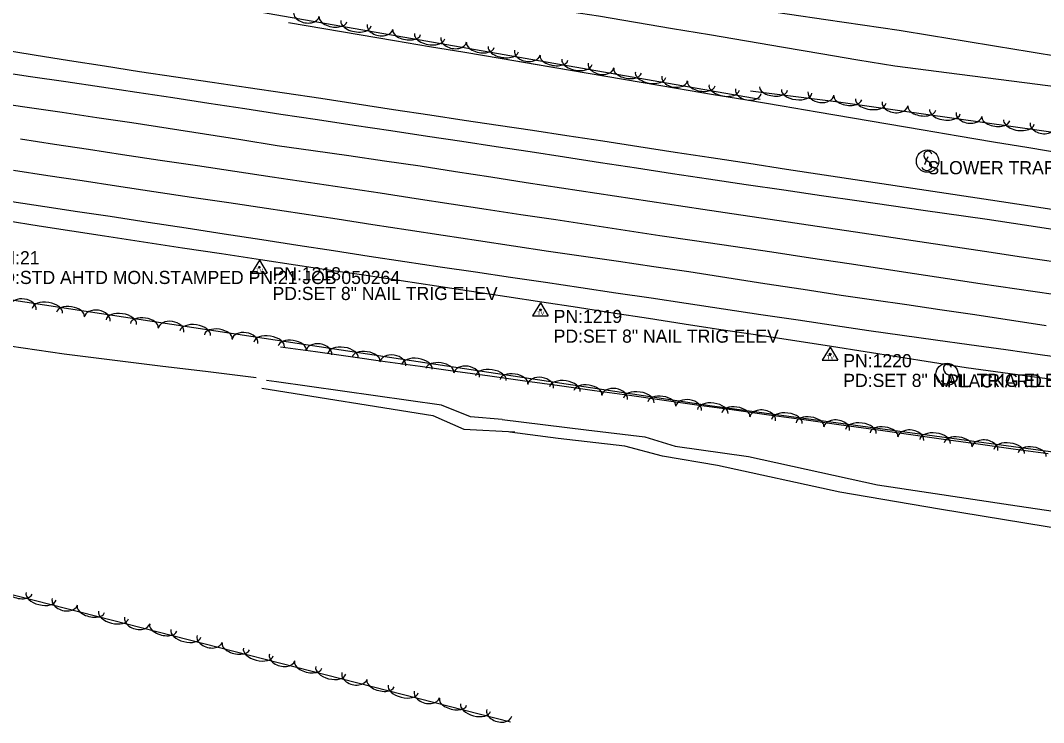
# Model space of a CAD drawing. Extents: x 1441650 to 1491889, y 345904 to 358319.
# Drawn here: x 1467867.8 to 1468256.8, y 349086.2 to 349353.2 of the extents above; entities that cross this region are included whole.
import ezdxf

# ---------------------------------------------------------------- set-up
doc = ezdxf.new("R2010")
doc.units = 0
for name, color, linetype in [('S_DITCHLINE', 7, 'Continuous'), ('S_EDGE_PAVEMENT', 7, 'Continuous'), ('S_MSC_PT_SYM', 7, 'Continuous'), ('S_PAVEMENT_CROWN', 7, 'Continuous'), ('S_PRIMARY_CTL_ANNOT', 7, 'Continuous'), ('S_SECONDARY_CTL', 7, 'Continuous'), ('S_SECONDARY_CTL_ANNOT', 7, 'Continuous'), ('S_SHOULDER', 7, 'Continuous'), ('S_SIGN', 7, 'Continuous'), ('S_SIGN_ANNOT', 7, 'Continuous'), ('S_STREAM', 7, 'Continuous'), ('S_TREE', 7, 'Continuous')]:
    doc.layers.add(name, color=color, linetype=linetype)

msp = doc.modelspace()

# ---------------------------------------------------------------- linework, layer by layer
at = {"layer": 'S_DITCHLINE'}
for points in [[(1467977.97, 349380.86), (1467992.06, 349378.98), (1468006.16, 349377.1), (1468020.25, 349375.22), (1468034.34, 349373.34), (1468048.43, 349371.46), (1468062.53, 349369.58), (1468076.62, 349367.7), (1468090.71, 349365.82), (1468104.61, 349363.78), (1468118.5, 349361.74), (1468132.4, 349359.69), (1468146.3, 349357.65), (1468160.19, 349355.61), (1468174.09, 349353.57), (1468187.98, 349351.53), (1468201.88, 349349.49), (1468214.24, 349347.47), (1468226.61, 349345.46), (1468238.97, 349343.44), (1468251.34, 349341.43), (1468263.7, 349339.41)], [(1467978.88, 349371.34), (1467992.46, 349369.29), (1468006.04, 349367.25), (1468019.63, 349365.2), (1468033.21, 349363.16), (1468046.79, 349361.11), (1468060.37, 349359.06), (1468073.95, 349357.02), (1468087.54, 349354.97), (1468101.63, 349352.59), (1468115.72, 349350.21), (1468129.81, 349347.83), (1468143.9, 349345.44), (1468157.99, 349343.06), (1468172.08, 349340.68), (1468186.17, 349338.3), (1468200.26, 349335.92), (1468224.9, 349332.76), (1468249.54, 349329.6), (1468274.18, 349326.44)], [(1467842.83, 349232.51), (1467863.61, 349229.45), (1467884.39, 349226.39), (1467902.65, 349224.14), (1467920.92, 349221.89), (1467939.19, 349219.64), (1467957.46, 349217.4)]]:
    msp.add_lwpolyline(points, dxfattribs=at)
at = {"layer": 'S_EDGE_PAVEMENT'}
for points in [[(1467858.12, 349333.94), (1467871.61, 349331.96), (1467885.1, 349329.98), (1467898.59, 349328), (1467912.08, 349326.02), (1467925.75, 349323.91), (1467939.41, 349321.8), (1467953.08, 349319.69), (1467966.74, 349317.58), (1467980.71, 349315.5), (1467994.67, 349313.42), (1468008.63, 349311.33), (1468022.6, 349309.25), (1468035.61, 349307.28), (1468048.62, 349305.3), (1468061.63, 349303.33), (1468074.65, 349301.35), (1468088.32, 349299.26), (1468102, 349297.16), (1468115.68, 349295.07), (1468129.36, 349292.97), (1468143.7, 349290.87), (1468158.04, 349288.78), (1468172.38, 349286.68), (1468186.72, 349284.58), (1468211.06, 349281.09), (1468235.39, 349277.6), (1468249.54, 349275.45), (1468263.69, 349273.3)], [(1467864.53, 349284.4), (1467877.01, 349282.51), (1467889.49, 349280.62), (1467901.96, 349278.74), (1467916.38, 349276.52), (1467930.8, 349274.3), (1467945.21, 349272.09), (1467959.63, 349269.87), (1467973.22, 349267.77), (1467986.82, 349265.68), (1468000.42, 349263.58), (1468014.01, 349261.49), (1468027.38, 349259.53), (1468040.76, 349257.57), (1468054.13, 349255.6), (1468067.5, 349253.64), (1468080.87, 349251.65), (1468094.24, 349249.67), (1468107.61, 349247.68), (1468120.98, 349245.69), (1468135.15, 349243.56), (1468149.33, 349241.43), (1468163.5, 349239.3), (1468177.68, 349237.17), (1468190.38, 349235.36), (1468203.09, 349233.55), (1468215.79, 349231.75), (1468228.5, 349229.94), (1468242.45, 349228.02), (1468256.4, 349226.1), (1468270.35, 349224.17)]]:
    msp.add_lwpolyline(points, dxfattribs=at)
at = {"layer": 'S_MSC_PT_SYM'}
for points in [[(1468212.86, 349301.28), (1468212.86, 349301.33), (1468212.86, 349301.28), (1468212.81, 349301.28), (1468212.86, 349301.28), (1468212.86, 349301.23), (1468212.86, 349301.28), (1468212.91, 349301.28)], [(1468211.74, 349298.59), (1468211.74, 349298.64), (1468211.74, 349298.59), (1468211.69, 349298.59), (1468211.74, 349298.59), (1468211.74, 349298.54), (1468211.74, 349298.59), (1468211.79, 349298.59)]]:
    msp.add_lwpolyline(points, dxfattribs=at)
at = {"layer": 'S_PAVEMENT_CROWN'}
for points in [[(1467857.1, 349322.18), (1467870.36, 349320.25), (1467883.61, 349318.31), (1467896.86, 349316.38), (1467910.11, 349314.45), (1467923.94, 349312.27), (1467937.78, 349310.09), (1467951.61, 349307.9), (1467965.44, 349305.72), (1467979.04, 349303.77), (1467992.63, 349301.81), (1468006.23, 349299.86), (1468019.82, 349297.9), (1468033.24, 349295.8), (1468046.67, 349293.71), (1468060.09, 349291.61), (1468073.51, 349289.51), (1468086.94, 349287.5), (1468100.37, 349285.49), (1468113.8, 349283.49), (1468127.23, 349281.48), (1468141.74, 349279.31), (1468156.26, 349277.13), (1468170.78, 349274.96), (1468185.29, 349272.79), (1468209.82, 349269.13), (1468234.36, 349265.47), (1468248.38, 349263.38), (1468262.4, 349261.28)], [(1467867.78, 349308.16), (1467880.74, 349306.19), (1467893.69, 349304.22), (1467906.65, 349302.25), (1467920.88, 349300.14), (1467935.1, 349298.02), (1467949.33, 349295.91), (1467963.55, 349293.8), (1467977.23, 349291.74), (1467990.9, 349289.67), (1468004.58, 349287.61), (1468018.26, 349285.55), (1468031.54, 349283.53), (1468044.83, 349281.5), (1468058.11, 349279.48), (1468071.4, 349277.46), (1468084.58, 349275.47), (1468097.75, 349273.47), (1468110.93, 349271.48), (1468124.11, 349269.48), (1468138.8, 349267.32), (1468153.5, 349265.16), (1468168.2, 349263), (1468182.9, 349260.84), (1468195.35, 349258.93), (1468207.81, 349257.03), (1468220.27, 349255.13), (1468232.73, 349253.22), (1468246.7, 349251.18), (1468260.66, 349249.13)], [(1467865.2, 349296.31), (1467878.24, 349294.32), (1467891.28, 349292.34), (1467904.32, 349290.36), (1467918.56, 349288.22), (1467932.8, 349286.08), (1467947.04, 349283.94), (1467961.29, 349281.8), (1467974.77, 349279.76), (1467988.26, 349277.72), (1468001.75, 349275.68), (1468015.23, 349273.64), (1468028.58, 349271.61), (1468041.92, 349269.58), (1468055.27, 349267.55), (1468068.61, 349265.53), (1468081.93, 349263.57), (1468095.25, 349261.61), (1468108.57, 349259.66), (1468121.89, 349257.7), (1468136.38, 349255.46), (1468150.88, 349253.22), (1468165.37, 349250.98), (1468179.86, 349248.74), (1468192.35, 349246.93), (1468204.85, 349245.13), (1468217.34, 349243.32), (1468229.83, 349241.52), (1468243.83, 349239.37), (1468257.83, 349237.22)]]:
    msp.add_lwpolyline(points, dxfattribs=at)
at = {"layer": 'S_SECONDARY_CTL'}
for p, q in [((1467958.64, 349262), (1467955.63, 349257.05)), ((1467958.64, 349262), (1467961.59, 349257.05)), ((1467955.63, 349257.05), (1467961.59, 349257.05)), ((1468065.55, 349245.77), (1468062.54, 349240.82)), ((1468065.55, 349245.77), (1468068.5, 349240.82)), ((1468062.54, 349240.82), (1468068.5, 349240.82)), ((1468175.68, 349228.93), (1468172.67, 349223.97)), ((1468175.68, 349228.93), (1468178.63, 349223.97)), ((1468172.67, 349223.97), (1468178.63, 349223.97))]:
    msp.add_line(p, q, dxfattribs=at)
for centre, radius in [((1467958.64, 349259.39), 0.311), ((1467958.64, 349259.39), 0.183), ((1467958.64, 349259.39), 0.103), ((1468065.55, 349243.16), 0.311), ((1468065.55, 349243.16), 0.183), ((1468065.55, 349243.16), 0.103), ((1468175.68, 349226.32), 0.311), ((1468175.68, 349226.32), 0.183), ((1468175.68, 349226.32), 0.103)]:
    msp.add_circle(centre, radius, dxfattribs=at)
at = {"layer": 'S_SHOULDER'}
for points in [[(1467859.65, 349342.27), (1467873.02, 349340.16), (1467886.38, 349338.05), (1467899.75, 349335.94), (1467913.11, 349333.84), (1467926.88, 349331.81), (1467940.65, 349329.78), (1467954.41, 349327.76), (1467968.18, 349325.73), (1467981.99, 349323.62), (1467995.8, 349321.51), (1468009.61, 349319.4), (1468023.42, 349317.29), (1468036.46, 349315.35), (1468049.5, 349313.41), (1468062.54, 349311.47), (1468075.58, 349309.53), (1468089.28, 349307.42), (1468102.99, 349305.31), (1468116.69, 349303.19), (1468130.39, 349301.08), (1468144.74, 349298.89), (1468159.08, 349296.7), (1468173.43, 349294.51), (1468187.78, 349292.31), (1468212.2, 349288.63), (1468236.62, 349284.96), (1468250.79, 349282.82), (1468264.96, 349280.68)], [(1467862.4, 349277.08), (1467874.86, 349275.17), (1467887.31, 349273.26), (1467899.77, 349271.35), (1467914.59, 349269.08), (1467929.41, 349266.8), (1467944.22, 349264.53), (1467959.04, 349262.25), (1467972.43, 349260.26), (1467985.82, 349258.28), (1467999.21, 349256.29), (1468012.61, 349254.3), (1468025.97, 349252.28), (1468039.33, 349250.27), (1468052.69, 349248.25), (1468066.05, 349246.23), (1468079.57, 349244.14), (1468093.1, 349242.05), (1468106.62, 349239.97), (1468120.15, 349237.88), (1468134.17, 349235.74), (1468148.19, 349233.6), (1468162.21, 349231.46), (1468176.23, 349229.31), (1468189.02, 349227.28), (1468201.8, 349225.24), (1468214.59, 349223.21), (1468227.37, 349221.17), (1468241.34, 349219.33), (1468255.3, 349217.48), (1468269.26, 349215.64)]]:
    msp.add_lwpolyline(points, dxfattribs=at)
at = {"layer": 'S_SIGN'}
msp.add_line((1468211.74, 349298.59), (1468212.86, 349301.28), dxfattribs=at)
for centre in [(1468212.71, 349299.73), (1468220.13, 349218.63)]:
    msp.add_circle(centre, 4.24, dxfattribs=at)
for centre, radius, start, end in [((1468213.88, 349301.98), 2.55, 167.1196, 241.9813), ((1468212.84, 349301.88), 1.62, 16.5258, 156.8957), ((1468212.45, 349298.33), 2.17, 204.641, 335.359), ((1468212.01, 349297.45), 2.38, 358.6529, 73.7063), ((1468221.3, 349220.88), 2.55, 167.1196, 241.9813), ((1468220.26, 349220.78), 1.62, 16.5258, 156.8957), ((1468219.87, 349217.23), 2.17, 204.641, 335.359), ((1468219.43, 349216.35), 2.38, 358.6529, 73.7063)]:
    msp.add_arc(centre, radius, start, end, dxfattribs=at)
at = {"layer": 'S_STREAM'}
for points in [[(1468050.95, 349201.49), (1468038.88, 349202.43), (1468027.91, 349206.84), (1467965.11, 349215.81), (1467961.32, 349216.33)], [(1467959.62, 349213.35), (1468024.58, 349202.95), (1468036.38, 349197.83), (1468055.75, 349196.74)], [(1468050.95, 349201.49), (1468082.84, 349197.48), (1468105.26, 349194.82), (1468116.7, 349191.29), (1468144.63, 349187.37), (1468193.64, 349176.57), (1468246.82, 349168.55), (1468282.78, 349163.31), (1468333.91, 349157.03), (1468404.91, 349146.52), (1468450.44, 349139.59), (1468491.96, 349134.66)], [(1468538.99, 349123.41), (1468481.06, 349128.41), (1468444.34, 349130.36), (1468416.06, 349136.03), (1468378.42, 349138.45), (1468333.99, 349148.22), (1468310.28, 349153.44), (1468265.88, 349159.38), (1468217.25, 349167.38), (1468179.35, 349173.8), (1468132.81, 349183.89), (1468111.87, 349187.48), (1468097.63, 349191.25), (1468072.3, 349194.23), (1468053.89, 349196.62)]]:
    msp.add_lwpolyline(points, dxfattribs=at)
at = {"layer": 'S_TREE'}
for points in [[(1468149.04, 349323.17), (1467932.59, 349360.97), (1467766.73, 349385.88), (1467705.84, 349393.28), (1467676.41, 349409.38), (1467659.56, 349427.73), (1467660.06, 349443.81), (1467685.41, 349442.62), (1467760.04, 349425.43), (1467857.8, 349408.99), (1467928.72, 349399.72), (1467966.93, 349398.57), (1468070.27, 349382.4), (1468150.8, 349368.67), (1468203.53, 349371.09)], [(1467969.75, 349352.44), (1467983.16, 349350.17), (1467996.56, 349347.91), (1468009.96, 349345.64), (1468023.37, 349343.38), (1468036.77, 349341.11), (1468050.17, 349338.84), (1468063.57, 349336.58), (1468076.98, 349334.31), (1468090.38, 349332.05), (1468103.78, 349329.78), (1468117.19, 349327.51), (1468130.59, 349325.25), (1468143.99, 349322.98), (1468157.4, 349320.72), (1468170.8, 349318.45), (1468184.2, 349316.19), (1468197.6, 349313.92), (1468211.01, 349311.65), (1468224.41, 349309.39), (1468237.81, 349307.12), (1468251.22, 349304.86), (1468264.62, 349302.59)], [(1467969.75, 349352.44), (1467983.16, 349350.17), (1467996.56, 349347.91), (1468009.96, 349345.64), (1468023.37, 349343.38), (1468036.77, 349341.11), (1468050.17, 349338.84), (1468063.58, 349336.58), (1468076.98, 349334.31), (1468090.38, 349332.05), (1468103.78, 349329.78), (1468117.19, 349327.51), (1468130.59, 349325.25), (1468143.99, 349322.98), (1468157.4, 349320.72), (1468170.8, 349318.45), (1468184.2, 349316.19), (1468197.6, 349313.92), (1468211.01, 349311.65), (1468224.41, 349309.39), (1468237.81, 349307.12), (1468251.22, 349304.86), (1468264.62, 349302.59)], [(1469179.49, 349129.16), (1469042.43, 349159.27), (1469014.34, 349174.71), (1468993.48, 349179.82), (1468953.05, 349182.83), (1468816.2, 349212.98), (1468681.5, 349240.56), (1468550.35, 349263.06), (1468448.36, 349280.38), (1468310.8, 349303.5), (1468178.84, 349322.2), (1468145.43, 349326.34)], [(1468054.1, 349086.3), (1467861.61, 349135.56), (1467777.89, 349155.18), (1467652.88, 349185.5), (1467630.19, 349193.14), (1467631.23, 349216.87), (1467633.94, 349246.56), (1467644.21, 349266.09), (1467666.46, 349278.95), (1467776.14, 349260.38), (1467890.3, 349243.06), (1468016.45, 349223.9), (1468129.91, 349206.78), (1468280.17, 349186.52)], [(1467966.7, 349229.11), (1467979.97, 349227.26), (1467993.23, 349225.41), (1468006.5, 349223.57), (1468019.76, 349221.72), (1468033.03, 349219.87), (1468046.29, 349218.03), (1468059.56, 349216.18), (1468072.82, 349214.33), (1468086.09, 349212.49), (1468099.35, 349210.64), (1468112.62, 349208.8), (1468125.89, 349206.95), (1468139.15, 349205.1), (1468152.42, 349203.26), (1468165.68, 349201.41), (1468178.95, 349199.56), (1468192.21, 349197.72), (1468205.48, 349195.87), (1468218.74, 349194.02), (1468232.01, 349192.18), (1468245.27, 349190.33), (1468258.54, 349188.48)], [(1467966.7, 349229.11), (1467979.97, 349227.26), (1467993.23, 349225.41), (1468006.5, 349223.57), (1468019.76, 349221.72), (1468033.03, 349219.87), (1468046.29, 349218.03), (1468059.56, 349216.18), (1468072.82, 349214.33), (1468086.09, 349212.49), (1468099.35, 349210.64), (1468112.62, 349208.8), (1468125.89, 349206.95), (1468139.15, 349205.1), (1468152.42, 349203.26), (1468165.68, 349201.41), (1468178.95, 349199.56), (1468192.21, 349197.72), (1468205.48, 349195.87), (1468218.74, 349194.02), (1468232.01, 349192.18), (1468245.27, 349190.33), (1468258.54, 349188.48)]]:
    msp.add_lwpolyline(points, dxfattribs=at)
for centre, major_axis, ratio, start_param, end_param in [((1467976.55, 349355.71), (4.88, -0.85), 0.684437, 3.142156, 6.283749), ((1467986.65, 349353.68), (5.27, -0.92), 0.54001, 3.141926, 6.283519), ((1467995.39, 349352.15), (5.78, -1.01), 0.549378, 3.141937, 6.28353), ((1468004.55, 349350.82), (4.88, -0.85), 0.684437, 3.142156, 6.283749), ((1468014.66, 349348.79), (5.27, -0.92), 0.54001, 3.141926, 6.283519), ((1468023.39, 349347.26), (5.78, -1.01), 0.549378, 3.141937, 6.28353), ((1468032.56, 349345.93), (4.88, -0.85), 0.684437, 3.142156, 6.283749), ((1468042.66, 349343.9), (5.27, -0.92), 0.54001, 3.141926, 6.283519), ((1468051.39, 349342.37), (5.78, -1.01), 0.549378, 3.141937, 6.28353), ((1468060.56, 349341.04), (4.88, -0.85), 0.684437, 3.142156, 6.283749), ((1468070.66, 349339.01), (5.27, -0.92), 0.54001, 3.141926, 6.283519), ((1468079.4, 349337.48), (5.78, -1.01), 0.549378, 3.141937, 6.28353), ((1468088.56, 349336.15), (4.88, -0.85), 0.684437, 3.142156, 6.283749), ((1468098.66, 349334.12), (5.27, -0.92), 0.54001, 3.141926, 6.283519), ((1468107.4, 349332.59), (5.78, -1.01), 0.549378, 3.141937, 6.28353), ((1468116.56, 349331.25), (4.88, -0.85), 0.684437, 3.142156, 6.283749), ((1468126.67, 349329.23), (5.27, -0.92), 0.54001, 3.141926, 6.283519), ((1468135.4, 349327.7), (5.78, -1.01), 0.549378, 3.141937, 6.28353), ((1468154.17, 349327.38), (5.3, -0.67), 0.537858, 3.14647, 6.288063), ((1468144.57, 349326.36), (4.88, -0.85), 0.684437, 3.142156, 6.283749), ((1468162.95, 349326.29), (5.81, -0.74), 0.547189, 3.146627, 6.288219), ((1468172.16, 349325.41), (4.91, -0.64), 0.681697, 3.149801, 6.291393), ((1468182.38, 349323.82), (5.29, -0.75), 0.537049, 3.141598, 6.283191), ((1468191.16, 349322.58), (5.81, -0.82), 0.546366, 3.141598, 6.283191), ((1468200.37, 349321.54), (4.91, -0.7), 0.680684, 3.141601, 6.283194), ((1468210.53, 349319.83), (5.29, -0.75), 0.537049, 3.141598, 6.283191), ((1468219.31, 349318.59), (5.81, -0.82), 0.546366, 3.141598, 6.283191), ((1468228.51, 349317.55), (4.91, -0.7), 0.680684, 3.141601, 6.283194), ((1468238.68, 349315.85), (5.29, -0.75), 0.537049, 3.141598, 6.283191), ((1468247.46, 349314.6), (5.81, -0.82), 0.546366, 3.141598, 6.283191), ((1468256.66, 349313.56), (4.91, -0.7), 0.680684, 3.141601, 6.283194), ((1467868.84, 349243.91), (-4.9, 0.74), 0.685212, 3.141593, 6.283185), ((1467878.04, 349242.78), (-5.8, 0.88), 0.55, 3.141593, 6.283185), ((1467886.8, 349241.45), (-5.29, 0.8), 0.540621, 3.141593, 6.283185), ((1467896.95, 349239.64), (-4.9, 0.74), 0.685212, 3.141593, 6.283185), ((1467906.14, 349238.51), (-5.8, 0.88), 0.55, 3.141593, 6.283185), ((1467914.91, 349237.18), (-5.29, 0.8), 0.540621, 3.141593, 6.283185), ((1467925.06, 349235.37), (-4.9, 0.74), 0.685212, 3.141593, 6.283185), ((1467934.25, 349234.24), (-5.8, 0.88), 0.55, 3.141593, 6.283185), ((1467943.02, 349232.91), (-5.29, 0.8), 0.540621, 3.141593, 6.283185), ((1467953.16, 349231.1), (-4.9, 0.74), 0.685212, 3.141593, 6.283185), ((1467962.35, 349229.97), (-5.8, 0.88), 0.55, 3.141593, 6.283185), ((1467971.12, 349228.64), (-5.29, 0.8), 0.540621, 3.141593, 6.283185), ((1467981.27, 349226.83), (-4.9, 0.74), 0.685212, 3.141593, 6.283185), ((1467990.46, 349225.7), (-5.8, 0.88), 0.55, 3.141593, 6.283185), ((1467999.23, 349224.37), (-5.29, 0.8), 0.540621, 3.141593, 6.283185), ((1468009.37, 349222.57), (-4.9, 0.74), 0.685212, 3.141593, 6.283185), ((1468018.57, 349221.43), (-5.8, 0.88), 0.550001, 3.141617, 6.283209), ((1468027.34, 349220.11), (-5.29, 0.8), 0.540622, 3.141616, 6.283208), ((1468037.48, 349218.32), (-4.9, 0.74), 0.685213, 3.141632, 6.283224), ((1468046.68, 349217.19), (-5.8, 0.88), 0.550001, 3.141617, 6.283209), ((1468055.44, 349215.87), (-5.29, 0.8), 0.540622, 3.141616, 6.283208), ((1468065.59, 349214.07), (-4.9, 0.74), 0.685213, 3.141632, 6.283224), ((1468074.79, 349212.95), (-5.8, 0.88), 0.550001, 3.141617, 6.283209), ((1468083.55, 349211.63), (-5.29, 0.8), 0.540622, 3.141616, 6.283208), ((1468093.7, 349209.83), (-4.9, 0.74), 0.685213, 3.141632, 6.283224), ((1468102.9, 349208.71), (-5.8, 0.88), 0.550001, 3.141617, 6.283209), ((1468111.66, 349207.39), (-5.29, 0.8), 0.540622, 3.141616, 6.283208), ((1468121.81, 349205.59), (-4.9, 0.74), 0.685213, 3.141632, 6.283224), ((1468131.04, 349204.48), (-5.82, 0.78), 0.550026, 3.141723, 6.283315), ((1468139.83, 349203.3), (-5.3, 0.71), 0.540647, 3.141719, 6.283311), ((1468150, 349201.66), (-4.91, 0.66), 0.685244, 3.141806, 6.283399), ((1468159.21, 349200.69), (-5.82, 0.78), 0.550026, 3.141723, 6.283315), ((1468168, 349199.5), (-5.3, 0.71), 0.540647, 3.141719, 6.283311), ((1468178.17, 349197.87), (-4.91, 0.66), 0.685244, 3.141806, 6.283399), ((1468187.38, 349196.89), (-5.82, 0.78), 0.550026, 3.141723, 6.283315), ((1468196.17, 349195.7), (-5.3, 0.71), 0.540647, 3.141719, 6.283311), ((1468206.35, 349194.07), (-4.91, 0.66), 0.685244, 3.141806, 6.283399), ((1468215.56, 349193.09), (-5.82, 0.78), 0.550026, 3.141723, 6.283315), ((1468224.34, 349191.91), (-5.3, 0.71), 0.540647, 3.141719, 6.283311), ((1468234.52, 349190.27), (-4.91, 0.66), 0.685244, 3.141806, 6.283399), ((1468243.73, 349189.29), (-5.82, 0.78), 0.550026, 3.141723, 6.283315), ((1468252.51, 349188.11), (-5.3, 0.71), 0.540647, 3.141719, 6.283311), ((1467867.02, 349136.36), (5.18, -1.33), 0.540622, 3.141599, 6.283192), ((1467875.62, 349134.16), (5.69, -1.45), 0.550001, 3.1416, 6.283192), ((1467884.65, 349132.12), (4.8, -1.23), 0.685212, 3.141604, 6.283197), ((1467894.57, 349129.31), (5.18, -1.33), 0.540622, 3.141599, 6.283192), ((1467903.16, 349127.11), (5.69, -1.45), 0.550001, 3.1416, 6.283192), ((1467912.19, 349125.07), (4.8, -1.23), 0.685212, 3.141604, 6.283197), ((1467922.11, 349122.27), (5.18, -1.33), 0.540622, 3.141599, 6.283192), ((1467930.7, 349120.07), (5.69, -1.45), 0.550001, 3.1416, 6.283192), ((1467939.73, 349118.03), (4.8, -1.23), 0.685212, 3.141604, 6.283197), ((1467949.65, 349115.22), (5.18, -1.33), 0.540622, 3.141599, 6.283192), ((1467958.24, 349113.02), (5.69, -1.45), 0.550001, 3.1416, 6.283192), ((1467967.27, 349110.98), (4.8, -1.23), 0.685212, 3.141604, 6.283197), ((1467977.19, 349108.17), (5.18, -1.33), 0.540622, 3.141599, 6.283192), ((1467985.78, 349105.98), (5.69, -1.45), 0.550001, 3.1416, 6.283192), ((1467994.81, 349103.93), (4.8, -1.23), 0.685212, 3.141604, 6.283197), ((1468004.73, 349101.13), (5.18, -1.33), 0.540622, 3.141599, 6.283192), ((1468013.32, 349098.93), (5.69, -1.45), 0.550001, 3.1416, 6.283192), ((1468022.35, 349096.89), (4.8, -1.23), 0.685212, 3.141604, 6.283197), ((1468032.27, 349094.08), (5.18, -1.33), 0.540622, 3.141599, 6.283192), ((1468040.86, 349091.88), (5.69, -1.45), 0.550001, 3.1416, 6.283192), ((1468049.89, 349089.84), (4.8, -1.23), 0.685212, 3.141604, 6.283197)]:
    msp.add_ellipse(centre, major_axis=major_axis, ratio=ratio, start_param=start_param, end_param=end_param, dxfattribs=at)

# ---------------------------------------------------------------- texts
at = {"layer": 'S_PRIMARY_CTL_ANNOT'}
for s, p in [('PN:21', (1467856.46, 349260.48)), ('PD:STD AHTD MON.STAMPED PN:21 JOB 050264', (1467856.46, 349252.98))]:
    msp.add_text(s, height=5, dxfattribs=at).set_placement(p)
at = {"layer": 'S_SECONDARY_CTL'}
for p in [(1467957.43, 349257.38), (1468064.35, 349241.15), (1468174.48, 349224.3)]:
    msp.add_text('TV', height=1.5, rotation=360, dxfattribs=at).set_placement(p)
at = {"layer": 'S_SECONDARY_CTL_ANNOT'}
for s, p in [('PN:1218', (1467963.64, 349254.39)), ('PD:SET 8" NAIL TRIG ELEV', (1467963.64, 349246.89)), ('PN:1219', (1468070.55, 349238.16)), ('PD:SET 8" NAIL TRIG ELEV', (1468070.55, 349230.66)), ('PN:1220', (1468180.68, 349221.32)), ('PD:SET 8" NAIL TRIG ELEV', (1468180.68, 349213.82))]:
    msp.add_text(s, height=5, dxfattribs=at).set_placement(p)
at = {"layer": 'S_SIGN_ANNOT'}
for s, p in [('SLOWER TRAFFIC KEEP RIGHT', (1468212.71, 349294.73)), ('PLACKARD', (1468220.13, 349213.63))]:
    msp.add_text(s, height=5, dxfattribs=at).set_placement(p)

doc.saveas('drawing.dxf')
